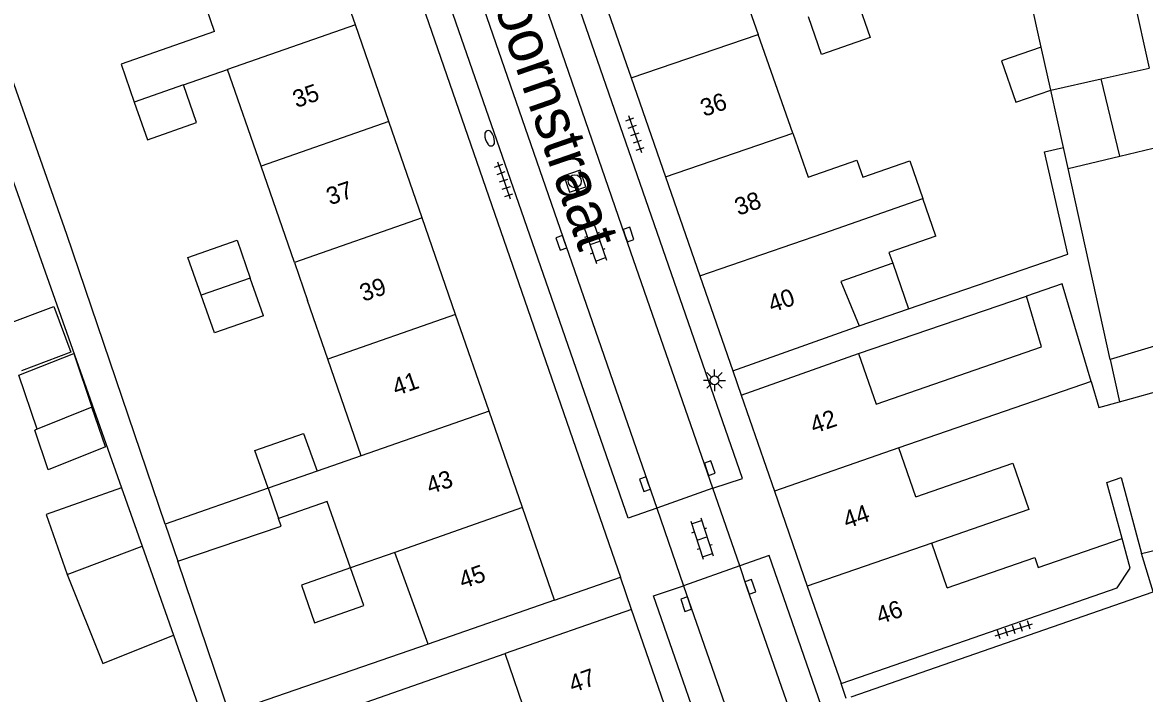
# Model space of a CAD drawing. Extents: x 131000 to 133014, y 396499 to 399001.
# Drawn here: x 132884.8 to 132949.4, y 397328 to 397366.5 of the extents above; entities that cross this region are included whole.
import ezdxf

# ---------------------------------------------------------------- set-up
doc = ezdxf.new("R2010")
doc.units = 0
for name, color, linetype in [('gg-afsc-erfafscheiding', 7, 'Continuous'), ('gg-anno-huisnummerreeks BGT', 7, 'Continuous'), ('gg-anno-openbare ruimte label', 7, 'Continuous'), ('gg-bbg-gedigitaliseerde bebouwing', 7, 'Continuous'), ('gg-bbg-gedigitaliseerde bijgebouw', 7, 'Continuous'), ('gg-bbg-hoofdgebouw', 7, 'Continuous'), ('gg-bbg-luifel en loopbrug', 7, 'Continuous'), ('gg-bbg-tussenscheiding', 7, 'Continuous'), ('gg-knt-verharding', 7, 'Continuous'), ('gg-knt-verharding nz', 7, 'Continuous'), ('gt-grn-weggrens', 7, 'Continuous'), ('gt-symb-brandkraan', 7, 'Continuous'), ('gt-symb-klinker verharding', 7, 'Continuous'), ('gt-symb-kolk', 7, 'Continuous'), ('gt-symb-lichtmast', 7, 'Continuous'), ('gt-symb-rioolschacht', 7, 'Continuous'), ('gt-symb-tegel verharding', 7, 'Continuous')]:
    doc.layers.add(name, color=color, linetype=linetype)

# ---------------------------------------------------------------- blocks, each defined once
blk = doc.blocks.new('gt0-KL1')
at = {"layer": 'gt-symb-klinker verharding'}
for p, q in [((-1.15, 0.3), (1.15, 0.3)), ((-1, -0.3), (-1, 0.3)), ((-0.5, 0.3), (-0.5, 0.45)), ((0, -0.3), (0, 0.3)), ((0.5, 0.3), (0.5, 0.45)), ((1, -0.3), (1, 0.3)), ((-1.15, -0.3), (1.15, -0.3)), ((-0.5, -0.45), (-0.5, -0.3)), ((0.5, -0.45), (0.5, -0.3))]:
    blk.add_line(p, q, dxfattribs=at)
blk = doc.blocks.new('gt0-KOLK')
at = {"layer": 'gt-symb-kolk'}
blk.add_lwpolyline([(0, 0), (0.375, 0), (0.375, 0.4), (-0.375, 0.4), (-0.375, 0), (0, 0)], dxfattribs=at)
blk = doc.blocks.new('gt0-LMAST')
at = {"layer": 'gt-symb-lichtmast'}
for p, q in [((-0.182, 0.173), (-0.447, 0.438)), ((-0.005, 0.246), (-0.005, 0.621)), ((0.172, 0.173), (0.437, 0.438)), ((-0.255, -0.004), (-0.63, -0.004)), ((-0.182, -0.181), (-0.447, -0.446)), ((-0.005, -0.254), (-0.005, -0.629)), ((0.437, -0.446), (0.172, -0.181)), ((0.245, -0.004), (0.62, -0.004))]:
    blk.add_line(p, q, dxfattribs=at)
blk.add_circle((-0.005, -0.004), 0.25, dxfattribs=at)
blk = doc.blocks.new('gt0-RS')
at = {"layer": 'gt-symb-rioolschacht'}
blk.add_lwpolyline([(-0.5, -0.5), (0.5, -0.5), (0.5, 0.5), (-0.5, 0.5)], close=True, dxfattribs=at)
blk.add_circle((0, 0), 0.375, dxfattribs=at)
blk = doc.blocks.new('gt0-TEG1')
at = {"layer": 'gt-symb-tegel verharding'}
for p, q in [((-1.125, 0), (1.125, 0)), ((-0.9, -0.25), (-0.9, 0.25)), ((-0.45, -0.25), (-0.45, 0.25)), ((0, -0.25), (0, 0.25)), ((0.45, -0.25), (0.45, 0.25)), ((0.9, -0.25), (0.9, 0.25))]:
    blk.add_line(p, q, dxfattribs=at)
blk = doc.blocks.new('gt0-BR')
at = {"layer": 'gt-symb-brandkraan'}
for centre, radius, start, end in [((-0.244, 0), 0.206, 107.56694, 252.43307), ((0.599, -2.664), 3, 106.89205, 107.56694), ((0, -0.691), 0.938, 73.10799, 106.89205), ((-0.599, -2.664), 3, 72.43309, 73.10799), ((0.244, 0), 0.206, 287.56695, 72.43309), ((0.599, 2.664), 3, 252.43307, 253.10797), ((0, 0.691), 0.938, 253.10797, 286.89206), ((-0.599, 2.664), 3, 286.89206, 287.56695)]:
    blk.add_arc(centre, radius, start, end, dxfattribs=at)

msp = doc.modelspace()

# ---------------------------------------------------------------- linework, layer by layer
at = {"layer": 'gg-afsc-erfafscheiding'}
for p, q in [((132947.384, 397347.162), (132944.962, 397358.137)), ((132935.776, 397350.064), (132944.954, 397353.21)), ((132932.915, 397347.495), (132942.568, 397350.801)), ((132946.285, 397345.903), (132946.727, 397344.403)), ((132946.727, 397344.403), (132947.921, 397344.73)), ((132915.41, 397333.32), (132919.204, 397334.635)), ((132932.205, 397327.661), (132931.9, 397328.53))]:
    msp.add_line(p, q, dxfattribs=at)
for points in [[(132862.663, 397381.059), (132875.836, 397385.401), (132878.193, 397374.561), (132890.5, 397339.779)], [(132893.015, 397337.687), (132887.352, 397354.351), (132879.634, 397376.308), (132887.614, 397379.061)], [(132944.954, 397353.21), (132943.602, 397359.096), (132944.696, 397359.344)], [(132948.075, 397336.871), (132947.199, 397340.095), (132948.013, 397340.378), (132949.199, 397336.013)], [(132949.199, 397336.013), (132954.629, 397337.3), (132958.515, 397338.221)], [(132932.488, 397327.76), (132949.853, 397333.792), (132949.199, 397336.013)], [(132908.154, 397330.798), (132896.703, 397326.835), (132893.738, 397335.56)], [(132893.487, 397331.306), (132897.395, 397320.217), (132884.863, 397315.167)], [(132893.007, 397316.086), (132898.161, 397318.044), (132899.803, 397313.385), (132901.24, 397313.892), (132897.348, 397324.936), (132912.583, 397330.251)]]:
    msp.add_lwpolyline(points, dxfattribs=at)
at = {"layer": 'gg-bbg-gedigitaliseerde bebouwing'}
for p, q in [((132925.244, 397371.255), (132927.131, 397365.855)), ((132895.854, 397366.011), (132894.686, 397369.385)), ((132929.119, 397360.175), (132927.131, 397365.855)), ((132894.059, 397362.948), (132896.608, 397363.832)), ((132898.53, 397358.28), (132896.608, 397363.832)), ((132900.453, 397352.727), (132898.53, 397358.28)), ((132937.362, 397354.243), (132936.61, 397356.409)), ((132900.453, 397352.727), (132901.203, 397350.561)), ((132902.375, 397347.174), (132901.203, 397350.561)), ((132904.297, 397341.621), (132902.375, 397347.174)), ((132946.285, 397345.903), (132935.223, 397342.072)), ((132936.199, 397339.255), (132935.223, 397342.072)), ((132904.297, 397341.621), (132901.76, 397340.737)), ((132938.009, 397334.033), (132937.118, 397336.604)), ((132906.22, 397336.069), (132903.678, 397335.18)), ((132908.154, 397330.798), (132906.22, 397336.069)), ((132931.9, 397328.53), (132939.056, 397331.011)), ((132914.462, 397324.737), (132912.583, 397330.251))]:
    msp.add_line(p, q, dxfattribs=at)
for points in [[(132895.854, 397366.011), (132890.477, 397364.131), (132891.236, 397361.961)], [(132929.119, 397360.175), (132930.005, 397357.646), (132932.815, 397358.622), (132933.153, 397357.648), (132935.855, 397358.586), (132936.61, 397356.409)], [(132937.362, 397354.243), (132934.661, 397353.305), (132934.875, 397352.691)], [(132934.875, 397352.691), (132931.885, 397351.653), (132932.936, 397349.09)], [(132946.285, 397345.903), (132944.631, 397351.517), (132942.568, 397350.801)], [(132932.915, 397347.495), (132933.921, 397344.589), (132943.429, 397347.881), (132942.568, 397350.801)], [(132936.199, 397339.255), (132941.793, 397341.193), (132942.712, 397338.541), (132937.118, 397336.604)], [(132903.678, 397335.18), (132902.344, 397338.995), (132899.542, 397338.014)], [(132938.009, 397334.033), (132943.049, 397335.781), (132943.25, 397335.199), (132948.075, 397336.871)], [(132939.056, 397331.011), (132947.787, 397334.038), (132948.538, 397335.167), (132948.075, 397336.871)]]:
    msp.add_lwpolyline(points, dxfattribs=at)
at = {"layer": 'gg-bbg-gedigitaliseerde bijgebouw'}
for p, q in [((132943.42, 397365.125), (132942.109, 397371.064)), ((132943.967, 397362.646), (132943.42, 397365.125)), ((132946.876, 397363.29), (132949.638, 397363.902)), ((132947.947, 397358.858), (132946.876, 397363.29)), ((132944.696, 397359.344), (132943.967, 397362.646)), ((132944.962, 397358.137), (132944.696, 397359.344)), ((132944.962, 397358.137), (132947.947, 397358.858)), ((132898.667, 397349.675), (132897.908, 397351.845)), ((132947.384, 397347.162), (132947.921, 397344.73)), ((132947.921, 397344.73), (132952.339, 397345.94)), ((132888.8, 397344.421), (132885.641, 397343.152)), ((132889.571, 397342.147), (132888.8, 397344.421)), ((132885.641, 397343.152), (132885.506, 397343.098)), ((132890.5, 397339.779), (132891.685, 397336.419)), ((132898.934, 397339.753), (132893.015, 397337.687)), ((132893.015, 397337.687), (132893.738, 397335.56)), ((132891.685, 397336.419), (132893.487, 397331.306)), ((132903.678, 397335.18), (132900.855, 397334.193))]:
    msp.add_line(p, q, dxfattribs=at)
for points in [[(132932.83, 397367.841), (132933.585, 397365.669), (132930.779, 397364.695), (132930.021, 397366.862)], [(132891.236, 397361.961), (132891.994, 397359.791), (132894.817, 397360.778), (132894.059, 397362.948)], [(132895.085, 397350.858), (132894.326, 397353.028), (132897.149, 397354.015), (132897.908, 397351.845)], [(132898.667, 397349.675), (132895.843, 397348.688), (132895.085, 397350.858)], [(132883.754, 397349.132), (132886.606, 397350.206), (132887.592, 397347.588), (132884.74, 397346.514)], [(132953.118, 397346.904), (132952.553, 397348.71), (132947.384, 397347.162)], [(132889.571, 397342.147), (132886.277, 397340.823), (132885.506, 397343.098)], [(132898.934, 397339.753), (132898.175, 397341.923), (132900.977, 397342.903), (132900.978, 397342.901), (132901.76, 397340.737)], [(132890.5, 397339.779), (132886.157, 397338.249), (132887.371, 397334.805)], [(132893.738, 397335.56), (132899.693, 397337.583), (132899.542, 397338.014)], [(132887.371, 397334.805), (132889.432, 397329.677), (132893.487, 397331.306)], [(132900.855, 397334.193), (132901.614, 397332.023), (132904.437, 397333.01), (132903.678, 397335.18)]]:
    msp.add_lwpolyline(points, dxfattribs=at)
at = {"layer": 'gg-bbg-hoofdgebouw'}
for p, q in [((132903.958, 397366.405), (132902.036, 397371.958)), ((132917.96, 397368.74), (132919.831, 397363.345)), ((132905.88, 397360.852), (132903.958, 397366.405)), ((132919.831, 397363.345), (132921.803, 397357.66)), ((132907.802, 397355.299), (132905.88, 397360.852)), ((132921.803, 397357.66), (132923.774, 397351.976)), ((132909.725, 397349.746), (132907.802, 397355.299)), ((132923.774, 397351.976), (132925.67, 397346.51)), ((132911.647, 397344.193), (132909.725, 397349.746)), ((132925.67, 397346.51), (132932.936, 397349.09)), ((132926.16, 397345.1), (132932.915, 397347.495)), ((132926.16, 397345.1), (132928.068, 397339.593)), ((132913.569, 397338.64), (132911.647, 397344.193)), ((132928.068, 397339.593), (132929.962, 397334.125)), ((132915.41, 397333.32), (132913.569, 397338.64)), ((132929.962, 397334.125), (132931.9, 397328.53)), ((132915.41, 397333.32), (132908.154, 397330.798)), ((132919.846, 397332.794), (132912.583, 397330.251)), ((132921.726, 397327.361), (132919.846, 397332.794))]:
    msp.add_line(p, q, dxfattribs=at)
at = {"layer": 'gg-bbg-luifel en loopbrug'}
for p, q in [((132947.947, 397358.858), (132954.134, 397360.353)), ((132934.875, 397352.691), (132935.776, 397350.064)), ((132932.936, 397349.09), (132935.776, 397350.064))]:
    msp.add_line(p, q, dxfattribs=at)
for points in [[(132943.42, 397365.125), (132941.133, 397364.324), (132941.965, 397361.946), (132943.967, 397362.646)], [(132885.641, 397343.152), (132884.589, 397346.254), (132887.756, 397347.499), (132888.8, 397344.421)]]:
    msp.add_lwpolyline(points, dxfattribs=at)
at = {"layer": 'gg-bbg-tussenscheiding'}
for p, q in [((132948.632, 397368.447), (132949.638, 397363.902)), ((132903.958, 397366.405), (132896.608, 397363.832)), ((132919.831, 397363.345), (132927.131, 397365.855)), ((132943.967, 397362.646), (132946.876, 397363.29)), ((132894.059, 397362.948), (132891.236, 397361.961)), ((132905.88, 397360.852), (132898.53, 397358.28)), ((132921.803, 397357.66), (132929.119, 397360.175)), ((132930.921, 397354.432), (132936.61, 397356.409)), ((132907.802, 397355.299), (132900.453, 397352.727)), ((132923.774, 397351.976), (132930.921, 397354.432)), ((132897.908, 397351.845), (132895.085, 397350.858)), ((132909.725, 397349.746), (132902.375, 397347.174)), ((132911.647, 397344.193), (132904.297, 397341.621)), ((132935.223, 397342.072), (132928.068, 397339.593)), ((132901.76, 397340.737), (132898.934, 397339.753)), ((132898.934, 397339.753), (132899.542, 397338.014)), ((132913.569, 397338.64), (132906.22, 397336.069)), ((132937.118, 397336.604), (132929.962, 397334.125)), ((132887.371, 397334.805), (132891.685, 397336.419))]:
    msp.add_line(p, q, dxfattribs=at)
at = {"layer": 'gg-knt-verharding'}
for p, q in [((132902.069, 397384.126), (132919.204, 397334.635)), ((132924.532, 397339.761), (132921.311, 397338.609)), ((132926.085, 397335.293), (132924.532, 397339.761)), ((132921.311, 397338.609), (132922.845, 397334.15)), ((132926.085, 397335.293), (132922.845, 397334.15))]:
    msp.add_line(p, q, dxfattribs=at)
for points in [[(132924.532, 397339.761), (132926.234, 397340.317), (132910.376, 397386.033), (132908.68, 397385.423)], [(132921.311, 397338.609), (132919.655, 397338.028), (132903.781, 397383.734), (132905.482, 397384.312)], [(132929.894, 397324.297), (132931.602, 397324.831), (132927.768, 397335.896), (132926.085, 397335.293)], [(132930.592, 397311.808), (132928.903, 397311.177), (132921.119, 397333.568), (132922.845, 397334.15)]]:
    msp.add_lwpolyline(points, dxfattribs=at)
at = {"layer": 'gg-knt-verharding nz'}
msp.add_line((132922.845, 397334.15), (132930.592, 397311.808), dxfattribs=at)
for points in [[(132924.532, 397339.761), (132919.486, 397354.278), (132913.948, 397370.301), (132908.68, 397385.423)], [(132905.482, 397384.312), (132911.356, 397367.319), (132921.311, 397338.609)], [(132929.894, 397324.297), (132926.493, 397334.017), (132926.085, 397335.293)]]:
    msp.add_lwpolyline(points, dxfattribs=at)
at = {"layer": 'gt-grn-weggrens'}
for p, q in [((132925.67, 397346.51), (132926.16, 397345.1)), ((132919.846, 397332.794), (132919.204, 397334.635))]:
    msp.add_line(p, q, dxfattribs=at)

# ---------------------------------------------------------------- block references
at = {"layer": 'gt-symb-brandkraan', "rotation": 107.94556304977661}
msp.add_blockref('gt0-BR', (132911.682, 397359.881), dxfattribs=at)
at = {"layer": 'gt-symb-klinker verharding'}
for p, rotation in [((132917.747, 397353.861), -70.8586262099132), ((132923.901, 397336.86), -71.76430853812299)]:
    msp.add_blockref('gt0-KL1', p, dxfattribs=dict(at, rotation=rotation))
at = {"layer": 'gt-symb-kolk'}
for p, rotation in [((132919.486, 397354.278), -70.7856881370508), ((132915.999, 397353.937), 109.14137379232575), ((132924.16, 397340.841), -71.03974891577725), ((132920.809, 397340.056), 109.08724450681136), ((132926.493, 397334.017), -70.73158503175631), ((132923.18, 397333.161), 108.72486806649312)]:
    msp.add_blockref('gt0-KOLK', p, dxfattribs=dict(at, rotation=rotation))
at = {"layer": 'gt-symb-lichtmast'}
msp.add_blockref('gt0-LMAST', (132924.627, 397345.965), dxfattribs=at)
at = {"layer": 'gt-symb-rioolschacht', "rotation": -161.27513193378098}
msp.add_blockref('gt0-RS', (132916.583, 397357.406), dxfattribs=at)
at = {"layer": 'gt-symb-tegel verharding'}
for p, rotation in [((132920.046, 397360.118), -70.85862620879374), ((132912.495, 397357.455), -70.85862620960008), ((132941.844, 397331.619), 17.94556305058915)]:
    msp.add_blockref('gt0-TEG1', p, dxfattribs=dict(at, rotation=rotation))

# ---------------------------------------------------------------- texts
at = {"layer": 'gg-anno-huisnummerreeks BGT'}
for s, p in [('35', (132900.563, 397361.611)), ('36', (132924.02, 397361.105)), ('37', (132902.498, 397356.02)), ('38', (132925.992, 397355.419)), ('39', (132904.419, 397350.47)), ('40', (132927.925, 397349.846)), ('41', (132906.295, 397345.053)), ('42', (132930.34, 397342.881)), ('43', (132908.252, 397339.399)), ('44', (132932.231, 397337.423)), ('45', (132910.133, 397333.963)), ('46', (132934.135, 397331.926)), ('47', (132916.453, 397327.993))]:
    msp.add_text(s, height=1, rotation=19.1, dxfattribs=at).set_placement(p)
at = {"layer": 'gg-anno-openbare ruimte label'}
msp.add_text('Outshoornstraat', height=2.5, rotation=289.1, dxfattribs=at).set_placement((132909.017, 397375.948))

doc.saveas('drawing.dxf')
